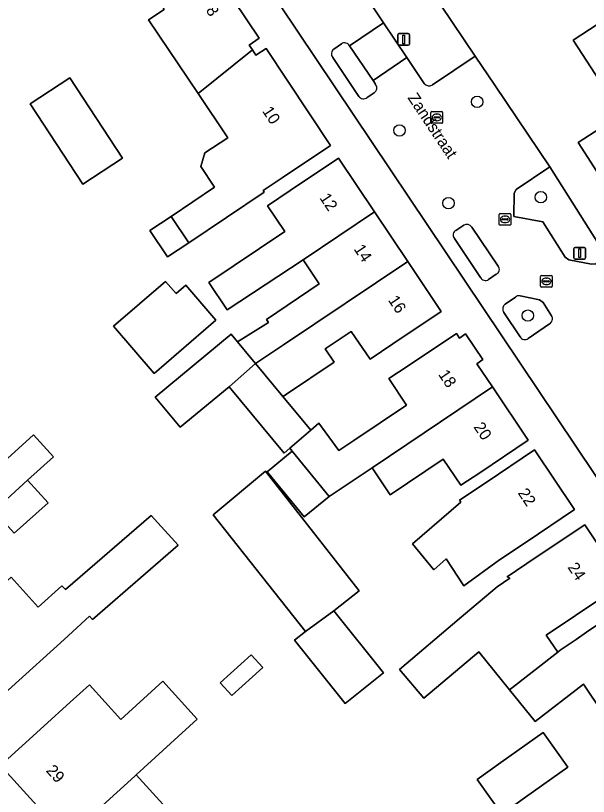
# Model space of a CAD drawing. Extents: x 161772 to 163126, y 383092 to 383917.
# Drawn here: x 162845.3 to 162894.4, y 383736.5 to 383803.5 of the extents above; entities that cross this region are included whole.
import ezdxf

# ---------------------------------------------------------------- set-up
doc = ezdxf.new("R2010")
doc.units = 0
for name, color, linetype in [('IMGEO_Boom', 7, 'Continuous'), ('IMGEO_Erf', 7, 'Continuous'), ('IMGEO_Groenvoorziening', 7, 'Continuous'), ('IMGEO_Kolk', 7, 'Continuous'), ('IMGEO_Lichtmast', 7, 'Continuous'), ('IMGEO_Openbare_ruimte_label', 7, 'Continuous'), ('IMGEO_Pand', 7, 'Continuous'), ('IMGEO_Pand_nummerreeks', 7, 'Continuous'), ('IMGEO_Voetpad_open', 7, 'Continuous'), ('IMGEO_Woonerf_open', 7, 'Continuous')]:
    doc.layers.add(name, color=color, linetype=linetype)

msp = doc.modelspace()

# ---------------------------------------------------------------- linework, layer by layer
at = {"layer": 'IMGEO_Boom'}
for centre in [(162884.891, 383796.109), (162878.23, 383793.657), (162890.348, 383787.925), (162882.431, 383787.421), (162889.234, 383777.772)]:
    msp.add_circle(centre, 0.489, dxfattribs=at)
at = {"layer": 'IMGEO_Erf'}
for points in [[(162915.726, 383733.217), (162913.358, 383736.746), (162904.473, 383750), (162856.792, 383821.124)], [(162858.565, 383812.938), (162866.195, 383801.558), (162865.335, 383800.981), (162865.609, 383800.568), (162865.914, 383800.109), (162866.778, 383800.681), (162872.317, 383792.377), (162868.165, 383789.593), (162866.521, 383788.491), (162866.614, 383788.352), (162860.157, 383784.023), (162858.336, 383782.802), (162856.819, 383785.064), (162858.64, 383786.285), (162862.368, 383788.784), (162861.181, 383790.553), (162861.537, 383791.727), (162863.489, 383793.035), (162860.947, 383796.826), (162856.704, 383803.154), (162858.03, 383804.044)], [(162879.771, 383807.415), (162884.723, 383800.033), (162886.4, 383797.539), (162891.117, 383790.525), (162895.988, 383782.851), (162901.61, 383774.369), (162906.983, 383777.512), (162903.045, 383783.58), (162900.486, 383781.919), (162897.02, 383787.26), (162893.543, 383792.618), (162897.265, 383795.033), (162893.128, 383801.409), (162897.322, 383804.131)], [(162841.721, 383762.919), (162846.838, 383767.556), (162848.548, 383765.669), (162846.328, 383763.651), (162848.08, 383761.725), (162845.182, 383759.099)], [(162844.909, 383755.343), (162847.243, 383752.768), (162849.27, 383754.605), (162849.578, 383754.265), (162856.921, 383760.629), (162859.234, 383758.082), (162856.439, 383755.66), (162851.889, 383751.716), (162851.642, 383751.988), (162849.458, 383750), (162844.988, 383745.931)], [(162844.017, 383739.178), (162847.717, 383742.543), (162849.992, 383744.612), (162851.625, 383746.097), (162854.32, 383743.134), (162857.92, 383746.408), (162860.886, 383743.146), (162855.652, 383738.387), (162860.486, 383733.071)]]:
    msp.add_lwpolyline(points, dxfattribs=at)
for points in [[(162846.54, 383795.952), (162849.94, 383798.181), (162854.458, 383791.288), (162851.058, 383789.059)], [(162859.415, 383768.19), (162857.264, 383770.787), (162863.782, 383776.187), (162864.334, 383775.521), (162866.993, 383777.167), (162866.807, 383777.444), (162871.35, 383780.49), (162869.959, 383782.565), (162863.454, 383778.271), (162861.881, 383780.617), (162868.405, 383784.991), (162866.91, 383787.177), (162868.841, 383788.496), (162872.993, 383791.28), (162876.084, 383786.67), (162878.936, 383782.415), (162881.815, 383778.121), (162877.663, 383775.337), (162875.702, 383774.022), (162874.093, 383776.422), (162871.844, 383774.914), (162872.615, 383773.764), (162868.523, 383771.02), (162868.514, 383771.014), (162868.227, 383770.822), (162870.612, 383767.943), (162871.301, 383768.54), (162873.01, 383766.192), (162874.308, 383767.062), (162878.826, 383770.091), (162877.316, 383772.366), (162878.958, 383773.452), (162883.11, 383776.236), (162883.369, 383775.85), (162883.901, 383776.206), (162885.384, 383773.994), (162884.862, 383773.644), (162886.193, 383771.659), (162889.266, 383767.075), (162885.113, 383764.292), (162883.492, 383763.217), (162881.983, 383765.456), (162877.43, 383762.404), (162875.874, 383764.725), (162872.198, 383762.255), (162870.055, 383760.503), (162866.886, 383764.38), (162869.034, 383766.136), (162868.824, 383766.393), (162868.33, 383765.965), (162863.608, 383771.664)], [(162857.175, 383772.819), (162853.698, 383776.874), (162858.165, 383780.705), (162859.063, 383779.657), (162859.904, 383780.378), (162862.483, 383777.371)], [(162882.229, 383756.894), (162881.169, 383755.97), (162879.336, 383758.202), (162883.497, 383761.759), (162883.383, 383761.946), (162885.656, 383763.469), (162889.809, 383766.253), (162893.245, 383761.128), (162889.093, 383758.344), (162886.802, 383756.813), (162883.753, 383754.597)], [(162862.251, 383760.684), (162866.745, 383764.416), (162874.77, 383754.153), (162872.598, 383752.458), (162876.86, 383747.131), (162873.57, 383744.499), (162869.226, 383749.929), (162870.165, 383750.68)], [(162878.218, 383747.409), (162883.348, 383751.757), (162886.598, 383754.512), (162887.679, 383755.237), (162887.463, 383755.364), (162889.964, 383757.043), (162894.116, 383759.827), (162897.469, 383754.827), (162893.316, 383752.043), (162890.82, 383750.373), (162891.796, 383748.911), (162892.021, 383749.087), (162893.367, 383750), (162894.265, 383750.609), (162898.418, 383753.393), (162900.694, 383750), (162902.009, 383748.008), (162897.856, 383745.225), (162895.627, 383743.732), (162894.009, 383746.147), (162889.861, 383742.941), (162887.663, 383745.677), (162885.022, 383748.941), (162880.307, 383744.944)], [(162862.846, 383746.275), (162865.496, 383748.685), (162866.493, 383747.589), (162863.842, 383745.179)], [(162884.875, 383737.987), (162886.925, 383739.442), (162890.553, 383742.019), (162892.674, 383739.032), (162889.046, 383736.455), (162886.995, 383735)]]:
    msp.add_lwpolyline(points, close=True, dxfattribs=at)
at = {"layer": 'IMGEO_Groenvoorziening'}
for points in [[(162873.246, 383801.083), (162872.59, 383800.626)], [(162876.181, 383797.611), (162875.955, 383797.947), (162873.948, 383800.922)], [(162872.496, 383799.905), (162874.742, 383796.577)], [(162875.458, 383796.482), (162876.052, 383796.896)], [(162883.74, 383785.525), (162883.069, 383785.08)], [(162886.702, 383782.013), (162884.439, 383785.361)], [(162882.931, 383784.378), (162885.167, 383781.051)], [(162885.856, 383780.869), (162886.532, 383781.316)], [(162888.178, 383779.36), (162887.299, 383778.751)], [(162891.266, 383777.757), (162890.536, 383778.904), (162890.237, 383779.127), (162888.574, 383779.466)], [(162887.173, 383778.049), (162888.566, 383775.96)], [(162889.26, 383775.813), (162891.103, 383777.064)]]:
    msp.add_lwpolyline(points, dxfattribs=at)
msp.add_lwpolyline([(162891.117, 383790.525), (162888.246, 383788.603), (162888.056, 383788.284), (162888.044, 383786.269), (162890.526, 383785.826), (162892.444, 383782.78), (162892.739, 383782.548), (162894.707, 383782.175), (162895.058, 383782.214), (162895.988, 383782.851)], close=True, dxfattribs=at)
for centre, radius, start, end in [((162873.52, 383800.665), 0.5, 30.95934, 123.20646), ((162872.891, 383800.22), 0.506, 126.59362, 218.55035), ((162875.802, 383797.31), 0.484, 301.13388, 38.41161), ((162875.145, 383796.867), 0.496, 215.77295, 309.11115), ((162884.006, 383785.087), 0.512, 32.29478, 121.29729), ((162883.302, 383784.67), 0.472, 119.57977, 218.17731), ((162886.326, 383781.736), 0.467, 296.17618, 36.4099), ((162885.594, 383781.271), 0.48, 207.3033, 303.10318), ((162888.472, 383779.055), 0.424, 76.05006, 133.92081), ((162887.578, 383778.339), 0.498, 124.07775, 215.57122), ((162890.858, 383777.487), 0.489, 300.06688, 33.46129), ((162888.981, 383776.208), 0.484, 210.87358, 305.20767)]:
    msp.add_arc(centre, radius, start, end, dxfattribs=at)
at = {"layer": 'IMGEO_Kolk'}
for p, q in [((162880.925, 383794.346), (162880.925, 383795.198)), ((162881, 383795.272), (162881.852, 383795.272)), ((162881.184, 383794.766), (162881.184, 383794.778)), ((162881.622, 383794.729), (162881.224, 383794.729)), ((162881.227, 383794.815), (162881.625, 383794.815)), ((162881.413, 383795.052), (162881.438, 383795.052)), ((162881.668, 383794.778), (162881.668, 383794.766)), ((162881.926, 383795.198), (162881.926, 383794.346)), ((162881.852, 383794.272), (162881, 383794.272)), ((162881.436, 383794.492), (162881.411, 383794.492)), ((162886.777, 383785.6), (162886.777, 383786.452)), ((162886.852, 383786.526), (162887.704, 383786.526)), ((162887.036, 383786.02), (162887.036, 383786.032)), ((162887.474, 383785.983), (162887.076, 383785.983)), ((162887.079, 383786.069), (162887.477, 383786.069)), ((162887.265, 383786.306), (162887.29, 383786.306)), ((162887.52, 383786.032), (162887.52, 383786.02)), ((162887.778, 383786.452), (162887.778, 383785.6)), ((162887.704, 383785.526), (162886.852, 383785.526)), ((162887.288, 383785.746), (162887.263, 383785.746)), ((162890.333, 383780.289), (162890.333, 383781.141)), ((162890.408, 383781.215), (162891.26, 383781.215)), ((162890.592, 383780.709), (162890.592, 383780.721)), ((162891.03, 383780.672), (162890.632, 383780.672)), ((162890.635, 383780.758), (162891.033, 383780.758)), ((162890.821, 383780.995), (162890.846, 383780.995)), ((162891.076, 383780.721), (162891.076, 383780.709)), ((162891.334, 383781.141), (162891.334, 383780.289)), ((162891.26, 383780.215), (162890.408, 383780.215)), ((162890.844, 383780.435), (162890.819, 383780.435))]:
    msp.add_line(p, q, dxfattribs=at)
for points in [[(162880.925, 383794.346), (162880.925, 383795.198)], [(162881, 383795.272), (162881.852, 383795.272)], [(162881.926, 383795.198), (162881.926, 383794.346)], [(162881.852, 383794.272), (162881, 383794.272)], [(162886.777, 383785.6), (162886.777, 383786.452)], [(162886.852, 383786.526), (162887.704, 383786.526)], [(162887.778, 383786.452), (162887.778, 383785.6)], [(162887.704, 383785.526), (162886.852, 383785.526)], [(162890.333, 383780.289), (162890.333, 383781.141)], [(162890.408, 383781.215), (162891.26, 383781.215)], [(162891.334, 383781.141), (162891.334, 383780.289)], [(162891.26, 383780.215), (162890.408, 383780.215)]]:
    msp.add_lwpolyline(points, dxfattribs=at)
for centre, radius, start, end in [((162881.002, 383795.196), 0.0765, 91.55205, 178.44795), ((162881.002, 383795.196), 0.0765, 91.55205, 178.44795), ((162881.224, 383794.775), 0.0403, 85.87752, 175.75265), ((162881.221, 383794.765), 0.0366, 178.93798, 274.71019), ((162881.625, 383794.772), 0.043, 264.86636, 352.45326), ((162881.629, 383794.777), 0.0386, 1.73085, 96.63898), ((162881.85, 383795.196), 0.0765, 1.55205, 88.44795), ((162881.85, 383795.196), 0.0765, 1.55205, 88.44795), ((162881.002, 383794.348), 0.0765, 181.55205, 268.44795), ((162881.002, 383794.348), 0.0765, 181.55205, 268.44795), ((162881.85, 383794.348), 0.0765, 271.55205, 358.44795), ((162881.85, 383794.348), 0.0765, 271.55205, 358.44795), ((162886.854, 383786.45), 0.0765, 91.55205, 178.44795), ((162886.854, 383786.45), 0.0765, 91.55205, 178.44795), ((162887.076, 383786.029), 0.0403, 85.87752, 175.75265), ((162887.073, 383786.019), 0.0366, 178.93798, 274.71019), ((162887.477, 383786.026), 0.043, 264.86636, 352.45326), ((162887.481, 383786.031), 0.0386, 1.73085, 96.63898), ((162887.702, 383786.45), 0.0765, 1.55205, 88.44795), ((162887.702, 383786.45), 0.0765, 1.55205, 88.44795), ((162886.854, 383785.602), 0.0765, 181.55205, 268.44795), ((162886.854, 383785.602), 0.0765, 181.55205, 268.44795), ((162887.702, 383785.602), 0.0765, 271.55205, 358.44795), ((162887.702, 383785.602), 0.0765, 271.55205, 358.44795), ((162890.41, 383781.139), 0.0765, 91.55205, 178.44795), ((162890.41, 383781.139), 0.0765, 91.55205, 178.44795), ((162890.632, 383780.718), 0.0403, 85.87752, 175.75265), ((162890.629, 383780.708), 0.0366, 178.93798, 274.71019), ((162891.033, 383780.715), 0.043, 264.86636, 352.45326), ((162891.037, 383780.72), 0.0386, 1.73085, 96.63898), ((162891.258, 383781.139), 0.0765, 1.55205, 88.44795), ((162891.258, 383781.139), 0.0765, 1.55205, 88.44795), ((162890.41, 383780.291), 0.0765, 181.55205, 268.44795), ((162890.41, 383780.291), 0.0765, 181.55205, 268.44795), ((162891.258, 383780.291), 0.0765, 271.55205, 358.44795), ((162891.258, 383780.291), 0.0765, 271.55205, 358.44795)]:
    msp.add_arc(centre, radius, start, end, dxfattribs=at)
for centre, major_axis, ratio, start_param, end_param in [((162881.412, 383794.772), (-0.387, 0.002), 0.722429, 4.712389, 7.853982), ((162881.437, 383794.772), (-0.39, 0.002), 0.717154, 1.570796, 4.712389), ((162887.264, 383786.026), (-0.387, 0.002), 0.722429, 4.712389, 7.853982), ((162887.289, 383786.026), (-0.39, 0.002), 0.717154, 1.570796, 4.712389), ((162890.82, 383780.715), (-0.387, 0.002), 0.722429, 4.712389, 7.853982), ((162890.845, 383780.715), (-0.39, 0.002), 0.717154, 1.570796, 4.712389)]:
    msp.add_ellipse(centre, major_axis=major_axis, ratio=ratio, start_param=start_param, end_param=end_param, dxfattribs=at)
at = {"layer": 'IMGEO_Lichtmast'}
for p, q in [((162878.084, 383801.063), (162878.084, 383801.863)), ((162878.084, 383801.863), (162878.084, 383801.063)), ((162878.184, 383801.963), (162878.974, 383801.963)), ((162878.974, 383801.963), (162878.184, 383801.963)), ((162879.074, 383801.863), (162879.074, 383801.063)), ((162879.074, 383801.063), (162879.074, 383801.863)), ((162878.974, 383800.963), (162878.184, 383800.963)), ((162878.184, 383800.963), (162878.974, 383800.963)), ((162893.192, 383782.721), (162893.192, 383783.521)), ((162893.192, 383783.521), (162893.192, 383782.721)), ((162893.292, 383783.621), (162894.082, 383783.621)), ((162894.082, 383783.621), (162893.292, 383783.621)), ((162894.182, 383783.521), (162894.182, 383782.721)), ((162894.182, 383782.721), (162894.182, 383783.521)), ((162894.082, 383782.621), (162893.292, 383782.621)), ((162893.292, 383782.621), (162894.082, 383782.621))]:
    msp.add_line(p, q, dxfattribs=at)
for points in [[(162878.504, 383801.838), (162878.654, 383801.838), (162878.654, 383801.088), (162878.504, 383801.088), (162878.504, 383801.838)], [(162893.612, 383783.496), (162893.762, 383783.496), (162893.762, 383782.746), (162893.612, 383782.746), (162893.612, 383783.496)]]:
    msp.add_lwpolyline(points, dxfattribs=at)
for centre, start, end in [((162878.184, 383801.863), 90, 180), ((162878.184, 383801.863), 90, 180), ((162878.974, 383801.863), 0, 90), ((162878.974, 383801.863), 360, 90), ((162878.184, 383801.063), 180, 270), ((162878.184, 383801.063), 180, 270), ((162878.974, 383801.063), 270, 0), ((162878.974, 383801.063), 270, 0), ((162893.292, 383783.521), 90, 180), ((162893.292, 383783.521), 90, 180), ((162894.082, 383783.521), 0, 90), ((162894.082, 383783.521), 360, 90), ((162893.292, 383782.721), 180, 270), ((162893.292, 383782.721), 180, 270), ((162894.082, 383782.721), 270, 0), ((162894.082, 383782.721), 270, 0)]:
    msp.add_arc(centre, 0.1, start, end, dxfattribs=at)
at = {"layer": 'IMGEO_Pand'}
for points in [[(162858.565, 383812.938), (162857.538, 383812.249), (162852.518, 383819.738), (162851.185, 383818.844), (162849.888, 383820.778), (162842.272, 383815.672), (162845.056, 383811.519), (162848.047, 383807.058), (162850.084, 383808.424), (162851.196, 383806.764), (162854.653, 383809.082), (162858.03, 383804.044), (162856.704, 383803.154), (162860.947, 383796.826), (162865.609, 383800.568), (162865.335, 383800.981), (162866.195, 383801.558)], [(162872.317, 383792.377), (162866.778, 383800.681), (162865.914, 383800.109), (162865.609, 383800.568), (162860.947, 383796.826), (162863.489, 383793.035), (162861.537, 383791.727), (162861.181, 383790.553), (162862.368, 383788.784), (162858.64, 383786.285), (162860.157, 383784.023), (162866.614, 383788.352), (162866.521, 383788.491), (162868.165, 383789.593)], [(162849.94, 383798.181), (162846.54, 383795.952), (162851.058, 383789.059), (162854.458, 383791.288)], [(162869.959, 383782.565), (162876.084, 383786.67), (162872.993, 383791.28), (162868.841, 383788.496), (162866.91, 383787.177), (162868.405, 383784.991), (162861.881, 383780.617), (162863.454, 383778.271)], [(162878.936, 383782.415), (162876.084, 383786.67), (162869.959, 383782.565), (162871.35, 383780.49), (162866.807, 383777.444), (162866.993, 383777.167), (162864.334, 383775.521), (162865.563, 383774.037), (162865.874, 383773.662), (162868.268, 383775.266)], [(162858.64, 383786.285), (162856.819, 383785.064), (162858.336, 383782.802), (162860.157, 383784.023)], [(162881.815, 383778.121), (162878.936, 383782.415), (162868.268, 383775.266), (162865.874, 383773.662), (162868.227, 383770.822), (162868.514, 383771.014), (162868.523, 383771.02), (162872.615, 383773.764), (162871.844, 383774.914), (162874.093, 383776.422), (162875.702, 383774.022), (162877.663, 383775.337)], [(162859.063, 383779.657), (162858.165, 383780.705), (162853.698, 383776.874), (162857.175, 383772.819), (162862.483, 383777.371), (162859.904, 383780.378)], [(162865.874, 383773.662), (162865.563, 383774.037), (162864.334, 383775.521), (162863.782, 383776.187), (162857.264, 383770.787), (162859.415, 383768.19), (162863.608, 383771.664), (162863.867, 383771.892)], [(162884.862, 383773.644), (162885.384, 383773.994), (162883.901, 383776.206), (162883.369, 383775.85), (162883.11, 383776.236), (162878.958, 383773.452), (162877.316, 383772.366), (162878.826, 383770.091), (162874.308, 383767.062), (162873.01, 383766.192), (162871.301, 383768.54), (162870.612, 383767.943), (162868.824, 383766.393), (162869.034, 383766.136), (162872.198, 383762.255), (162875.874, 383764.725), (162886.193, 383771.659)], [(162868.227, 383770.822), (162865.874, 383773.662), (162863.867, 383771.892), (162863.608, 383771.664), (162868.33, 383765.965), (162868.824, 383766.393), (162870.612, 383767.943)], [(162875.874, 383764.725), (162877.43, 383762.404), (162881.983, 383765.456), (162883.492, 383763.217), (162885.113, 383764.292), (162889.266, 383767.075), (162886.193, 383771.659)], [(162843.438, 383761.023), (162846.328, 383763.651), (162848.548, 383765.669), (162846.838, 383767.556), (162841.721, 383762.919), (162839.883, 383761.254), (162838.232, 383763.076), (162836.047, 383761.089), (162829.684, 383755.303), (162832.556, 383752.134), (162835.725, 383755.016), (162836.226, 383754.465)], [(162872.198, 383762.255), (162869.034, 383766.136), (162866.886, 383764.38), (162870.055, 383760.503)], [(162893.245, 383761.128), (162889.809, 383766.253), (162885.656, 383763.469), (162883.383, 383761.946), (162883.497, 383761.759), (162879.336, 383758.202), (162881.169, 383755.97), (162882.229, 383756.894), (162883.753, 383754.597), (162886.802, 383756.813), (162889.093, 383758.344)], [(162872.598, 383752.458), (162874.77, 383754.153), (162866.745, 383764.416), (162862.251, 383760.684), (162870.165, 383750.68)], [(162846.328, 383763.651), (162843.438, 383761.023), (162845.182, 383759.099), (162848.08, 383761.725)], [(162856.439, 383755.66), (162859.234, 383758.082), (162856.921, 383760.629), (162849.578, 383754.265), (162849.27, 383754.605), (162847.243, 383752.768), (162844.909, 383755.343), (162843.492, 383754.055), (162842.873, 383753.493), (162839.033, 383750), (162836.553, 383747.745), (162841.294, 383742.561), (162844.988, 383745.931), (162849.458, 383750), (162851.642, 383751.988), (162851.889, 383751.716)], [(162887.663, 383745.677), (162891.796, 383748.911), (162890.82, 383750.373), (162893.316, 383752.043), (162897.469, 383754.827), (162894.116, 383759.827), (162889.964, 383757.043), (162887.463, 383755.364), (162887.679, 383755.237), (162886.598, 383754.512), (162883.348, 383751.757), (162878.218, 383747.409), (162880.307, 383744.944), (162885.022, 383748.941)], [(162887.663, 383745.677), (162889.861, 383742.941), (162894.009, 383746.147), (162895.627, 383743.732), (162897.856, 383745.225), (162902.009, 383748.008), (162900.694, 383750), (162898.418, 383753.393), (162894.265, 383750.609), (162893.367, 383750), (162892.021, 383749.087), (162891.796, 383748.911)], [(162870.165, 383750.68), (162869.226, 383749.929), (162873.57, 383744.499), (162876.86, 383747.131), (162872.598, 383752.458)], [(162862.846, 383746.275), (162863.842, 383745.179), (162866.493, 383747.589), (162865.496, 383748.685)], [(162849.672, 383732.958), (162855.513, 383738.269), (162855.652, 383738.387), (162860.886, 383743.146), (162857.92, 383746.408), (162854.32, 383743.134), (162851.625, 383746.097), (162849.992, 383744.612), (162847.717, 383742.543), (162844.017, 383739.178)], [(162889.046, 383736.455), (162892.674, 383739.032), (162890.553, 383742.019), (162886.925, 383739.442), (162884.875, 383737.987), (162886.995, 383735)], [(162860.486, 383733.071), (162855.652, 383738.387), (162855.513, 383738.269), (162849.672, 383732.958), (162854.503, 383727.645), (162860.344, 383732.956)]]:
    msp.add_lwpolyline(points, close=True, dxfattribs=at)
msp.add_lwpolyline([(162902.494, 383801.98), (162900.067, 383805.44), (162899.839, 383805.765), (162897.322, 383804.131), (162893.128, 383801.409), (162897.265, 383795.033), (162893.543, 383792.618), (162897.02, 383787.26), (162905.38, 383792.75), (162910.782, 383796.486), (162909.465, 383797.907)], dxfattribs=at)
at = {"layer": 'IMGEO_Voetpad_open'}
for points in [[(162881.055, 383797.57), (162884.723, 383800.033), (162879.771, 383807.415), (162876.113, 383804.965)], [(162875.938, 383804.266), (162876.861, 383802.89), (162878.867, 383799.9), (162880.347, 383797.695)], [(162865.08, 383714.143), (162866.034, 383715.011), (162864.262, 383716.913), (162859.439, 383722.217), (162854.503, 383727.645), (162849.672, 383732.958), (162844.017, 383739.178), (162843.39, 383738.273), (162832.663, 383750), (162821.729, 383762.267), (162820.055, 383764.017), (162819.774, 383763.761), (162796.452, 383789.619), (162794.932, 383788.498)]]:
    msp.add_lwpolyline(points, dxfattribs=at)
msp.add_arc((162880.767, 383798.005), 0.521, 216.41165, 303.56316, dxfattribs=at)
at = {"layer": 'IMGEO_Woonerf_open'}
for points in [[(162873.948, 383800.922), (162876.861, 383802.89), (162875.938, 383804.266), (162858.88, 383829.451), (162855.97, 383827.554), (162853.559, 383826.004), (162856.792, 383821.124), (162904.473, 383750), (162913.358, 383736.746), (162915.726, 383733.217), (162916.289, 383732.376), (162919.339, 383734.319), (162924.455, 383726.286), (162927.712, 383721.441), (162929.086, 383722.366)], [(162872.59, 383800.626), (162873.246, 383801.083)], [(162901.61, 383774.369), (162895.988, 383782.851), (162895.058, 383782.214), (162894.707, 383782.175), (162892.739, 383782.548), (162892.444, 383782.78), (162890.526, 383785.826), (162888.044, 383786.269), (162888.056, 383788.284), (162888.246, 383788.603), (162891.117, 383790.525), (162886.4, 383797.539), (162884.723, 383800.033), (162881.055, 383797.57)], [(162874.742, 383796.577), (162872.496, 383799.905)], [(162880.347, 383797.695), (162878.867, 383799.9), (162875.955, 383797.947), (162876.181, 383797.611)], [(162876.052, 383796.896), (162875.458, 383796.482)], [(162883.069, 383785.08), (162883.74, 383785.525)], [(162884.439, 383785.361), (162886.702, 383782.013)], [(162885.167, 383781.051), (162882.931, 383784.378)], [(162886.532, 383781.316), (162885.856, 383780.869)], [(162887.299, 383778.751), (162888.178, 383779.36)], [(162888.574, 383779.466), (162890.237, 383779.127), (162890.536, 383778.904), (162891.266, 383777.757)], [(162888.566, 383775.96), (162887.173, 383778.049)], [(162891.103, 383777.064), (162889.26, 383775.813)]]:
    msp.add_lwpolyline(points, dxfattribs=at)
msp.add_lwpolyline([(162876.861, 383802.89), (162873.948, 383800.922), (162875.955, 383797.947), (162878.867, 383799.9)], close=True, dxfattribs=at)
for centre, radius, start, end in [((162873.52, 383800.665), 0.5, 30.95934, 123.20646), ((162872.891, 383800.22), 0.506, 126.59362, 218.55035), ((162875.802, 383797.31), 0.484, 301.13388, 38.41161), ((162880.767, 383798.005), 0.521, 216.41165, 303.56316), ((162875.145, 383796.867), 0.496, 215.77295, 309.11115), ((162884.006, 383785.087), 0.512, 32.29478, 121.29729), ((162883.302, 383784.67), 0.472, 119.57977, 218.17731), ((162886.326, 383781.736), 0.467, 296.17618, 36.4099), ((162885.594, 383781.271), 0.48, 207.3033, 303.10318), ((162888.472, 383779.055), 0.424, 76.05006, 133.92081), ((162887.578, 383778.339), 0.498, 124.07775, 215.57122), ((162890.858, 383777.487), 0.489, 300.06688, 33.46129), ((162888.981, 383776.208), 0.484, 210.87358, 305.20767)]:
    msp.add_arc(centre, radius, start, end, dxfattribs=at)

# ---------------------------------------------------------------- texts
at = {"layer": 'IMGEO_Openbare_ruimte_label'}
msp.add_text('Zandstraat', height=1, rotation=303.70596, dxfattribs=at).set_placement((162878.883, 383796.461))
at = {"layer": 'IMGEO_Pand_nummerreeks'}
for s, rotation, p in [('8', 303.83868, (162861.577, 383803.956)), ('10', 303.7069, (162866.413, 383795.319)), ('12', 303.83852, (162871.328, 383787.873)), ('14', 303.83868, (162874.27, 383783.486)), ('16', 303.83868, (162877.211, 383779.099)), ('18', 303.9017, (162881.518, 383772.724)), ('20', 303.90027, (162884.546, 383768.219)), ('22', 303.83868, (162888.341, 383762.554)), ('24', 303.84581, (162892.61, 383756.184)), ('29', 312.27945, (162847.856, 383738.701))]:
    msp.add_text(s, height=1, rotation=rotation, dxfattribs=at).set_placement(p)

doc.saveas('drawing.dxf')
